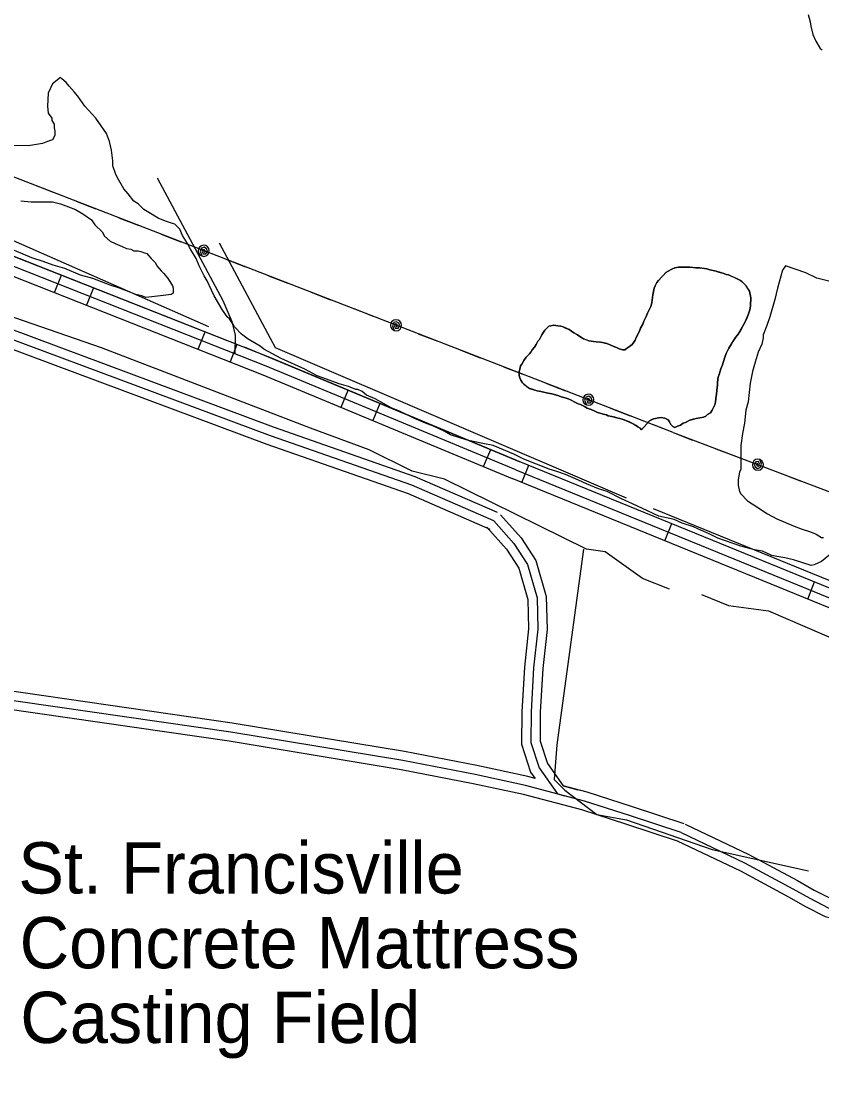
# Model space of a CAD drawing. Extents: x 3245246 to 3283090, y 806824 to 832173.
# Drawn here: x 3263044 to 3264341, y 824906 to 826612 of the extents above; entities that cross this region are included whole.
import ezdxf

# ---------------------------------------------------------------- set-up
doc = ezdxf.new("R2010")
doc.units = 0
for name, color, linetype in [('V-BLDG-IDEN', 7, 'Continuous'), ('V-ROAD-CNTR', 7, 'Continuous'), ('V-SITE-VEGE', 7, 'Continuous'), ('V-TOPO-SHOR', 7, 'Continuous'), ('V-UTIL-LINE', 7, 'Continuous')]:
    doc.layers.add(name, color=color, linetype=linetype)

msp = doc.modelspace()

# ---------------------------------------------------------------- linework, layer by layer
at = {"layer": 'V-ROAD-CNTR'}
for p, q in [((3263098.4, 826172.2), (3263109.4, 826200.1)), ((3263161.1, 826179.8), (3263150.1, 826151.9)), ((3263330.9, 826080.6), (3263341.9, 826108.5)), ((3263393.6, 826088.1), (3263382.6, 826060.2)), ((3263562.3, 825986.6), (3263573.8, 826014.3)), ((3263625.1, 825992.9), (3263613.6, 825965.2)), ((3263793.1, 825890.5), (3263804.6, 825918.2)), ((3263854.8, 825864.9), (3263866.2, 825892.7)), ((3264086.3, 825770.5), (3264097.7, 825798.3)), ((3264317.9, 825676.2), (3264329.2, 825704))]:
    msp.add_line(p, q, dxfattribs=at)
for points in [[(3263845, 825885.1), (3263441.2, 826053.2), (3262970.3, 826238.8), (3262555.5, 826405.1), (3262227.5, 826525.2), (3262177, 826546.2)], [(3262182.2, 826557.8), (3262560.9, 826419.1), (3262975.9, 826252.7), (3263377.7, 826094.4)], [(3262171.3, 826532.4), (3262222, 826511.3), (3262550.1, 826391.1), (3262964.8, 826224.9), (3263435.6, 826039.3), (3263839.2, 825871.2)], [(3263850.8, 825898.9), (3263446.8, 826067.1), (3262975.9, 826252.7), (3262560.9, 826419.1), (3262239.8, 826536.7)], [(3263264.6, 826357.7), (3263370.8, 826159.1), (3263385.1, 826125.5), (3263390.8, 826103.4), (3263390.4, 826073.3)], [(3263809.5, 825802.5), (3263676.7, 825860.3), (3263447.8, 825940.5), (3263019.6, 826100), (3262745.7, 826197.2), (3262701.6, 826203.5), (3262671.3, 826205), (3262647.6, 826213.9), (3262607.4, 826224.8), (3262565.7, 826242.5), (3262536.8, 826255.7)], [(3263815.5, 825816.2), (3263682.2, 825874.2), (3263452.9, 825954.6), (3263024.7, 826114.1), (3262749.3, 826211.9), (3262703, 826218.4), (3262674.4, 826219.9), (3262652.2, 826228.2), (3262612.3, 826239), (3262571.8, 826256.2), (3262543.1, 826269.4)], [(3263803.5, 825788.7), (3263671.2, 825846.3), (3263442.7, 825926.4), (3263014.5, 826085.9), (3262742.1, 826182.6), (3262700.1, 826188.5), (3262668.2, 826190.2), (3262643, 826199.6), (3262602.5, 826210.6), (3262559.7, 826228.8), (3262530.6, 826242.1)], [(3263405.5, 826084.3), (3263850.8, 825898.9)], [(3264625, 825583.4), (3263850.7, 825899)], [(3263845, 825885.1), (3264601.3, 825576.9)], [(3264610.6, 825556.9), (3263839.3, 825871.2)], [(3263820.7, 825812.5), (3263854, 825775.1), (3263877.6, 825738.6), (3263894.5, 825680.2), (3263896, 825626.8), (3263889, 825563.6), (3263884.9, 825493), (3263884.7, 825446.1), (3263896.4, 825409.8), (3263921.9, 825373.9)], [(3263798.3, 825792.5), (3263830.1, 825756.9), (3263850.1, 825726.1), (3263864.7, 825675.5), (3263866, 825628), (3263859.1, 825566.1), (3263854.9, 825493.9), (3263854.7, 825441.4), (3263869.2, 825396.2), (3263876.6, 825385.8)], [(3263809.5, 825802.5), (3263842.1, 825766), (3263863.9, 825732.3), (3263879.6, 825677.9), (3263881, 825627.4), (3263874.1, 825564.9), (3263869.9, 825493.5), (3263869.7, 825443.8), (3263882.8, 825403), (3263912.8, 825360.8), (3263924.7, 825357.7)], [(3264113.2, 825298.3), (3264029.5, 825325.6), (3263956.4, 825349.3), (3263861, 825374.4), (3263779.3, 825392), (3263662.3, 825414.7), (3263383.5, 825460.7), (3262810.5, 825543.5), (3262568.1, 825572.4)], [(3263876.6, 825385.8), (3263864.5, 825389), (3263782.3, 825406.7), (3263664.9, 825429.4), (3263385.7, 825475.5), (3262812.5, 825558.4), (3262569.9, 825587.3)], [(3264108.6, 825284), (3264024.8, 825311.4), (3263952.2, 825334.9), (3263857.5, 825359.8), (3263776.3, 825377.3), (3263659.6, 825399.9), (3263381.2, 825445.9), (3262808.5, 825528.7), (3262566.3, 825557.5)], [(3263921.9, 825373.9), (3263945.9, 825367.6)], [(3264117.9, 825312.6), (3264034.1, 825339.9), (3263960.7, 825363.7), (3263921.9, 825373.9)], [(3263903.7, 825347.7), (3263903.6, 825347.7)], [(3264113.2, 825298.3), (3264215.7, 825249.5), (3264294.1, 825207.2), (3264321.6, 825191.9), (3264351.3, 825176.6), (3264449.8, 825153.2), (3264837.6, 825052.1)], [(3264119.7, 825311.8), (3264222.5, 825262.8), (3264301.3, 825220.4), (3264328.6, 825205.2), (3264356.5, 825190.8), (3264453.4, 825167.8), (3264534.9, 825146.5)], [(3264106.8, 825284.8), (3264208.9, 825236.1), (3264286.9, 825194), (3264314.5, 825178.7), (3264346, 825162.4), (3264446.1, 825138.7), (3264526.5, 825117.7)]]:
    msp.add_lwpolyline(points, dxfattribs=at)
at = {"layer": 'V-SITE-VEGE'}
for points in [[(3264318.6, 826622.3), (3264322, 826610.4), (3264323.1, 826603.2), (3264326.5, 826590), (3264331.1, 826579.3), (3264338.1, 826567.3), (3264341.6, 826564.8)], [(3263327.8, 826227.2), (3263318.5, 826242.3), (3263313.8, 826251.7), (3263305.7, 826264.5), (3263301, 826274.9), (3263292.9, 826283.1), (3263289.4, 826284.2), (3263277.8, 826287.7), (3263266.1, 826292.4), (3263251, 826301.7), (3263242.9, 826306.4), (3263233.6, 826315.7), (3263226.6, 826320.3), (3263217.3, 826332), (3263210.3, 826340.1), (3263202.1, 826354.1), (3263197.5, 826363.4), (3263192.8, 826377.3), (3263192.8, 826385.5), (3263190.5, 826402.9), (3263187, 826416.9), (3263182.4, 826429.7), (3263164.9, 826454.2), (3263147.5, 826473.9), (3263135.8, 826490.2), (3263130, 826497.2), (3263121.9, 826506.5), (3263117.2, 826512.3), (3263110.2, 826518.2), (3263107.9, 826520.5), (3263095.1, 826510), (3263088.1, 826494.9), (3263087, 826473.9), (3263088.1, 826462.3), (3263093.9, 826454.2), (3263093.9, 826450.7), (3263097.4, 826444.8), (3263097.4, 826439), (3263098.6, 826433.2), (3263098.6, 826426.2), (3263095.1, 826419.3), (3263087, 826416.9), (3263078.8, 826413.4), (3263066, 826411.1), (3263055.5, 826409.9), (3263012.5, 826410)], [(3263107.9, 826315.7), (3263120.7, 826311), (3263132.3, 826306.4), (3263144, 826299.4), (3263157.9, 826290.1), (3263163.7, 826281.9), (3263175.4, 826270.3), (3263178.9, 826263.3), (3263188.2, 826255.2), (3263196.3, 826251.7), (3263207.9, 826247), (3263214.9, 826243.5), (3263221.9, 826242.4), (3263226.6, 826240), (3263233.5, 826240), (3263238.2, 826238.9), (3263244, 826236.5), (3263247.5, 826235.4), (3263251, 826231.9), (3263254.5, 826227.2), (3263261.5, 826220.2), (3263263.8, 826215.6), (3263270.8, 826207.4), (3263275.4, 826202.8), (3263282.4, 826194.6), (3263289.4, 826183), (3263290.6, 826179.5), (3263290.6, 826171.4), (3263287.1, 826169), (3263269.6, 826166.7), (3263246.3, 826164.4), (3263239.4, 826166.7), (3263230, 826169.1), (3263221.9, 826172.5), (3263203.3, 826179.5), (3263188.2, 826184.2), (3263160.2, 826194.7), (3263140.4, 826200.5), (3263114.8, 826211), (3263096.2, 826216.8), (3263079.9, 826222.6), (3263061.3, 826228.4), (3263033.4, 826240.1)], [(3263043.9, 826320.4), (3263060.2, 826319.2), (3263095.1, 826319.2), (3263107.9, 826315.7)], [(3264361, 825753.5), (3264340.1, 825737.2), (3264328.5, 825731.4), (3264323.8, 825730.2), (3264294.7, 825739.5), (3264280.7, 825743), (3264267.9, 825745.3), (3264259.8, 825746.5), (3264244.7, 825753.5), (3264231.9, 825755.8), (3264209.8, 825761.6), (3264197, 825766.3), (3264172.5, 825774.5), (3264159.7, 825781.4), (3264140, 825789.6), (3264133, 825793.1), (3264114.4, 825798.9), (3264101.6, 825804.7), (3264077.1, 825810.5), (3264058.5, 825818.7), (3264034.1, 825830.3), (3264016.6, 825838.5), (3263993.3, 825850.1), (3263979.4, 825854.8), (3263959.6, 825862.9), (3263946.8, 825868.7), (3263925.9, 825878), (3263911.9, 825882.7), (3263899.1, 825886.2), (3263858.4, 825902.5), (3263842.1, 825910.6), (3263808.3, 825924.6), (3263792, 825928.1), (3263768.8, 825932.8), (3263756, 825936.3), (3263739.7, 825942.1), (3263729.2, 825947.9), (3263711.8, 825956), (3263699, 825960.7), (3263680.3, 825968.8), (3263657.1, 825980.5), (3263644.3, 825985.1), (3263617.5, 826000.3), (3263603.5, 826006.1), (3263596.6, 826011.9), (3263589.6, 826015.4), (3263586.1, 826015.4), (3263574.5, 826020.1), (3263559.3, 826024.7), (3263532.6, 826034), (3263523.3, 826037.5), (3263503.5, 826048), (3263465.1, 826065.5), (3263437.2, 826080.6), (3263431.3, 826085.2), (3263411.6, 826096.9), (3263401.1, 826105), (3263389.5, 826116.7), (3263388.3, 826120.2), (3263381.3, 826129.5), (3263377.8, 826133), (3263369.7, 826144.6), (3263356.9, 826166.7), (3263352.2, 826176), (3263345.2, 826191.1), (3263340.6, 826199.3), (3263332.4, 826215.6), (3263327.8, 826227.2)], [(3264048.8, 825950.3), (3264061.8, 825964.8), (3264068.4, 825968), (3264071.7, 825968.5), (3264076.3, 825969.4), (3264080.5, 825969.9), (3264086.6, 825969), (3264091.7, 825966.2), (3264094.1, 825962.9), (3264096.4, 825958.7), (3264099.7, 825955.4), (3264103, 825954), (3264107.2, 825955.9), (3264111.8, 825957.8), (3264116.5, 825960.6), (3264120.3, 825962), (3264126.8, 825965.7), (3264137.5, 825968.5), (3264143.2, 825969.4), (3264149.2, 825970.8), (3264153, 825972.2), (3264155.8, 825974.6), (3264160.4, 825977.8), (3264163.2, 825982), (3264165.1, 825985.3), (3264167.5, 825990.5), (3264168.4, 825994.7), (3264169.3, 826000.7), (3264170.3, 826007.7), (3264170.7, 826013.8), (3264171.7, 826022.7), (3264171.7, 826027.4), (3264173.1, 826035.3), (3264174.5, 826039.5), (3264175.4, 826043.3), (3264177.3, 826048.9), (3264180.1, 826055.4), (3264181.5, 826060.5), (3264183.8, 826067.6), (3264185.7, 826073.6), (3264190.4, 826082), (3264194.6, 826089.1), (3264201.1, 826099.3), (3264205.3, 826104.9), (3264214.2, 826119.9), (3264216.5, 826124.6), (3264221.7, 826136.2), (3264223.6, 826142.8), (3264224.5, 826146.5), (3264225.4, 826151.2), (3264225.4, 826155.4), (3264225.9, 826159.6), (3264225.9, 826163.8), (3264225, 826169), (3264223.6, 826174.6), (3264218.4, 826183), (3264211.9, 826189.5), (3264209.1, 826191.9), (3264202.5, 826195.1), (3264192.7, 826199.3), (3264189.9, 826200.7), (3264185.7, 826201.7), (3264182, 826203.1), (3264178.2, 826204), (3264169.8, 826206.8), (3264159.5, 826209.2), (3264154.4, 826210.6), (3264142.7, 826212), (3264136.6, 826212.4), (3264127.3, 826213.4), (3264108.6, 826213.4), (3264103, 826212), (3264097.9, 826210.1), (3264091.8, 826206.8), (3264088, 826204.5), (3264083.8, 826199.8), (3264081.5, 826197.5), (3264076.4, 826191.9), (3264073.6, 826188.6), (3264070.8, 826183), (3264069.3, 826179.3), (3264068.4, 826174.1)], [(3264351.9, 826190.6), (3264332.9, 826195.7), (3264315.1, 826204.3), (3264282.1, 826215.2), (3264277.3, 826208.5), (3264269.2, 826179.4), (3264264.5, 826160.8), (3264256.4, 826132.8)], [(3264068.4, 826174.1), (3264067, 826168.5), (3264065.6, 826155.4), (3264063.7, 826149.4), (3264061.9, 826145.1), (3264058.6, 826138.6), (3264056.3, 826133.5), (3264052.5, 826126), (3264051.1, 826120.9), (3264047.4, 826114.8), (3264045.5, 826109.6), (3264040.4, 826099.4), (3264038.5, 826095.2), (3264036.6, 826091.9), (3264033.8, 826088.1), (3264029.6, 826084.9), (3264021.7, 826079.7), (3264018.4, 826079.3), (3264012.8, 826081.1), (3264008.1, 826083.5), (3264003.9, 826084.9), (3263999.2, 826087.2), (3263992.7, 826089.5), (3263985.7, 826091.4), (3263982.4, 826091.9), (3263975.4, 826092.4), (3263971.2, 826092.8), (3263967.9, 826093.3), (3263963.3, 826094.2), (3263954.9, 826097.5), (3263950.6, 826099.8), (3263945, 826103.6), (3263939.4, 826106.8), (3263931.5, 826112.5), (3263921.7, 826116.7), (3263918.4, 826117.6), (3263913.3, 826118.5), (3263906.7, 826119.5), (3263902.1, 826118.5), (3263898.8, 826117.6), (3263896, 826115.3), (3263892.2, 826111.1), (3263889.9, 826108.3), (3263887.6, 826103.6), (3263885.7, 826100.8), (3263883.4, 826096.1), (3263881, 826093.3), (3263878.2, 826088.2), (3263875.4, 826084), (3263871.7, 826079.3), (3263869.8, 826076), (3263867.5, 826073.2), (3263861.9, 826067.6), (3263858.1, 826062.5), (3263854.8, 826056.4), (3263853, 826053.6), (3263851.6, 826048), (3263850.6, 826043.8), (3263850.6, 826038.2), (3263851.6, 826034), (3263853.4, 826030.2), (3263855.8, 826026), (3263858.1, 826023.7), (3263867.5, 826017.1), (3263875.9, 826014.3), (3263879.6, 826012.9), (3263882.9, 826012.5), (3263890.8, 826011.1), (3263895, 826010.1), (3263900.2, 826008.7), (3263903.4, 826008.3), (3263909.5, 826006.9), (3263914.7, 826005), (3263918.9, 826003.6), (3263924.9, 826001.7), (3263930.1, 826000.3), (3263932.9, 825998.9), (3263936.1, 825997.5), (3263939.9, 825995.6), (3263946, 825991.9), (3263950.2, 825991), (3263956.2, 825987.7), (3263960.9, 825985.3), (3263967.5, 825983), (3263973.1, 825980.2), (3263977.7, 825978.3), (3263983.3, 825976.5), (3263986.6, 825975.5), (3263992.2, 825974.1), (3263995, 825972.7), (3264000.6, 825971.8), (3264009, 825969.5), (3264013.7, 825968.5), (3264017.5, 825967.1), (3264020.7, 825966.2), (3264024.5, 825964.8), (3264032.9, 825961), (3264036.6, 825959.2), (3264042.7, 825955), (3264046.4, 825952.6), (3264048.8, 825950.3)], [(3264256.4, 826132.8), (3264251.7, 826118.9), (3264245.9, 826103.7), (3264245.9, 826099.1), (3264243.6, 826088.6), (3264237.7, 826075.8), (3264233.1, 826059.5), (3264228.4, 826044.4), (3264224.9, 826025.8), (3264221.4, 825995.5), (3264217.9, 825981.6), (3264215.6, 825960.6), (3264212.1, 825944.3), (3264209.8, 825924.6), (3264209.8, 825886.2), (3264207.5, 825881.5), (3264205.1, 825869.9), (3264205.1, 825860.6), (3264207.4, 825850.1), (3264209.8, 825846.6), (3264220.2, 825835), (3264235.4, 825825.6), (3264252.8, 825814), (3264268, 825805.9), (3264295.9, 825794.2), (3264307.5, 825789.6), (3264322.6, 825784.9), (3264331.9, 825781.4), (3264340.1, 825775.6), (3264343.6, 825775.6)]]:
    msp.add_lwpolyline(points, dxfattribs=at)
at = {"layer": 'V-TOPO-SHOR'}
for points in [[(3262258.8, 826552), (3263031, 826256.5), (3263347.8, 826117.5)], [(3264094, 825692), (3264050.6, 825709.3), (3263989.8, 825752.8), (3263959.5, 825757.1), (3263729.5, 825870), (3263677.5, 825883.1), (3263608, 825917.8), (3263512.6, 825952.6), (3263174.2, 826082.9), (3262683.9, 826252.4), (3262553.7, 826300.1), (3262449.6, 826326.2), (3262410.5, 826330.6)], [(3264024.6, 825839.5), (3263456.2, 826082.8), (3263365.2, 826252.1)], [(3264043.6, 826105.9), (3264045.5, 826109.6), (3264047.4, 826114.8), (3264051.1, 826120.9), (3264052.5, 826126), (3264056.3, 826133.5), (3264058.6, 826138.6), (3264061.9, 826145.1), (3264063.7, 826149.4), (3264065.6, 826155.4), (3264066.1, 826159.6), (3264066.5, 826164.3), (3264067, 826168.5), (3264068.4, 826174.1), (3264069.3, 826179.3), (3264070.8, 826183), (3264073.6, 826188.6), (3264076.4, 826191.9), (3264081.5, 826197.5), (3264083.8, 826199.8), (3264088, 826204.5), (3264091.8, 826206.8), (3264097.9, 826210.1), (3264103, 826212), (3264108.6, 826213.4), (3264113.3, 826213.4), (3264118, 826213.4), (3264123.6, 826213.4), (3264127.3, 826213.4), (3264132.4, 826212.9), (3264136.6, 826212.4), (3264142.7, 826212), (3264146.9, 826211.5), (3264154.4, 826210.6), (3264159.5, 826209.2), (3264169.8, 826206.8), (3264174, 826205.4), (3264178.2, 826204), (3264182, 826203.1), (3264185.7, 826201.7), (3264189.9, 826200.7), (3264192.7, 826199.3), (3264198.3, 826197), (3264202.5, 826195.1), (3264209.1, 826191.9), (3264211.9, 826189.5), (3264216.1, 826185.3), (3264218.4, 826183), (3264221.2, 826178.3), (3264223.6, 826174.6), (3264225, 826169), (3264225.9, 826163.8), (3264225.9, 826159.6), (3264225.4, 826155.4), (3264225.4, 826151.2), (3264224.5, 826146.5), (3264223.6, 826142.8), (3264221.7, 826136.2), (3264219.8, 826132), (3264216.5, 826124.6), (3264214.2, 826119.9), (3264209.5, 826111.9), (3264205.3, 826104.9), (3264201.1, 826099.3), (3264196.9, 826092.8), (3264194.6, 826089.1), (3264190.4, 826082), (3264185.7, 826073.6), (3264183.8, 826067.6), (3264181.5, 826060.5), (3264180.1, 826055.4), (3264177.3, 826048.9), (3264175.4, 826043.3), (3264174.5, 826039.5), (3264173.1, 826035.3), (3264171.7, 826027.4), (3264171.7, 826022.7), (3264171.2, 826018), (3264170.7, 826013.8), (3264170.3, 826007.7), (3264169.3, 826000.7), (3264168.4, 825994.7), (3264167.5, 825990.5), (3264165.1, 825985.3), (3264163.2, 825982), (3264160.4, 825977.8), (3264155.8, 825974.6), (3264153, 825972.2), (3264149.2, 825970.8), (3264143.2, 825969.4), (3264137.5, 825968.5), (3264132.4, 825967.1), (3264126.8, 825965.7), (3264120.3, 825962), (3264116.5, 825960.6), (3264111.8, 825957.8), (3264107.2, 825955.9), (3264103, 825954), (3264099.7, 825955.4), (3264096.4, 825958.7), (3264094.1, 825962.9)], [(3264048.8, 825950.3), (3264046.4, 825952.6), (3264042.7, 825955), (3264039.9, 825956.8), (3264036.6, 825959.2), (3264032.9, 825961), (3264027.7, 825963.4), (3264024.5, 825964.8), (3264020.7, 825966.2), (3264017.5, 825967.1), (3264013.7, 825968.5), (3264009, 825969.5), (3264005.8, 825970.4), (3264000.6, 825971.8), (3263995, 825972.7), (3263992.2, 825974.1), (3263986.6, 825975.5), (3263983.3, 825976.5), (3263977.7, 825978.3), (3263973.1, 825980.2), (3263967.5, 825983), (3263960.9, 825985.3), (3263956.2, 825987.7), (3263950.2, 825991), (3263946, 825991.9), (3263939.9, 825995.6), (3263936.1, 825997.5), (3263932.9, 825998.9), (3263930.1, 826000.3), (3263924.9, 826001.7), (3263918.9, 826003.6), (3263914.7, 826005), (3263909.5, 826006.9), (3263903.4, 826008.3), (3263900.2, 826008.7), (3263895, 826010.1), (3263890.8, 826011.1), (3263882.9, 826012.5), (3263879.6, 826012.9), (3263875.9, 826014.3), (3263871.7, 826015.7), (3263867.5, 826017.1), (3263862.8, 826020.4), (3263858.1, 826023.7), (3263855.8, 826026), (3263853.4, 826030.2), (3263851.6, 826034), (3263850.6, 826038.2), (3263850.6, 826043.8), (3263851.6, 826048), (3263853, 826053.6), (3263854.8, 826056.4), (3263858.1, 826062.5), (3263861.9, 826067.6), (3263864.2, 826069.9), (3263867.5, 826073.2), (3263869.8, 826076), (3263871.7, 826079.3), (3263875.4, 826084), (3263878.2, 826088.2), (3263881, 826093.3), (3263883.4, 826096.1), (3263885.7, 826100.8), (3263887.6, 826103.6), (3263889.9, 826108.3), (3263892.2, 826111.1), (3263896, 826115.3), (3263898.8, 826117.6), (3263902, 826118.5), (3263906.7, 826119.5), (3263913.3, 826118.5), (3263918.4, 826117.6), (3263921.7, 826116.7), (3263925.9, 826114.8), (3263931.5, 826112.5), (3263939.4, 826106.8), (3263945, 826103.6), (3263950.6, 826099.8), (3263954.9, 826097.5), (3263958.6, 826096.1), (3263963.3, 826094.2), (3263967.9, 826093.3), (3263971.2, 826092.8), (3263975.4, 826092.4), (3263982.4, 826091.9), (3263985.7, 826091.4), (3263989.4, 826090.5), (3263992.7, 826089.5), (3263999.2, 826087.2), (3264003.9, 826084.9), (3264008.1, 826083.5), (3264012.8, 826081.1), (3264018.4, 826079.3), (3264021.7, 826079.7), (3264024.5, 826081.6), (3264029.6, 826084.9), (3264033.8, 826088.1), (3264036.6, 826091.9), (3264038.5, 826095.2), (3264040.4, 826099.4), (3264043.6, 826105.9)], [(3264094.1, 825962.9), (3264091.7, 825966.2), (3264086.6, 825969), (3264080.5, 825969.9), (3264076.3, 825969.4), (3264071.7, 825968.5), (3264068.4, 825968), (3264065.6, 825966.6), (3264061.8, 825964.8), (3264048.8, 825950.3)], [(3264610.3, 825648.3), (3264445.5, 825696.1), (3264367.3, 825700.5), (3264068, 825822.2)], [(3263955.1, 825757.1), (3263911.6, 825440.3), (3263907.2, 825383.9), (3263924.6, 825366.6), (3263976.6, 825327.5), (3264024.4, 825318.8), (3264163.2, 825271), (3264319.4, 825236.2)], [(3264146, 825683.3), (3264189.4, 825665.9), (3264254.5, 825657.2), (3264506.1, 825548.6)]]:
    msp.add_lwpolyline(points, dxfattribs=at)
at = {"layer": 'V-UTIL-LINE'}
for points in [[(3264099.8, 825945.6), (3262389.9, 826607.4), (3261973.1, 826705), (3261447.7, 826940.2), (3261597.8, 827297.2)], [(3263096.4, 826334), (3263064.6, 826346.3)], [(3263165.4, 826307.3), (3263133.7, 826319.6)], [(3263234.4, 826280.6), (3263202.7, 826292.8)], [(3263303.4, 826253.9), (3263271.7, 826266.1)], [(3263339.8, 826239.8), (3263340.4, 826237), (3263342, 826238.7), (3263341.3, 826241.4), (3263338.4, 826242.1), (3263337.1, 826239), (3263338.9, 826234.7), (3263343.1, 826234.9), (3263346, 826238.8), (3263344.4, 826243.1), (3263340.6, 826245.6), (3263336.1, 826244.1), (3263333.8, 826239.1), (3263336.5, 826231.4), (3263340, 826230.8), (3263343.4, 826231.5), (3263346.3, 826233.6), (3263348.2, 826236.5), (3263348.8, 826240), (3263348, 826243.4), (3263346, 826246.3), (3263343, 826248.2), (3263339.6, 826248.8), (3263336.1, 826248), (3263333.3, 826246), (3263331.4, 826243), (3263330.8, 826239.6), (3263331.5, 826236.1), (3263333.5, 826233.3), (3263336.5, 826231.4)], [(3263407.8, 826213.4), (3263376.1, 826225.7)], [(3263476.8, 826186.7), (3263445.1, 826199)], [(3263545.9, 826160), (3263514.2, 826172.3)], [(3263614.9, 826133.3), (3263583.2, 826145.6)], [(3263651.2, 826119.2), (3263651.9, 826116.4), (3263653.5, 826118.2), (3263652.7, 826120.8), (3263649.9, 826121.6), (3263648.5, 826118.5), (3263650.3, 826114.1), (3263654.6, 826114.4), (3263657.5, 826118.3), (3263655.8, 826122.6), (3263652.1, 826125), (3263647.6, 826123.5), (3263645.3, 826118.5), (3263648, 826110.8), (3263651.5, 826110.2), (3263654.9, 826111), (3263657.8, 826113), (3263659.6, 826116), (3263660.2, 826119.4), (3263659.5, 826122.8), (3263657.5, 826125.7), (3263654.5, 826127.6), (3263651, 826128.2), (3263647.6, 826127.4), (3263644.7, 826125.4), (3263642.8, 826122.5), (3263642.2, 826119), (3263643, 826115.6), (3263645, 826112.7), (3263648, 826110.8)], [(3263719.3, 826092.9), (3263687.6, 826105.1)], [(3263788.3, 826066.1), (3263756.6, 826078.4)], [(3263857.3, 826039.4), (3263825.6, 826051.7)], [(3263926.4, 826012.7), (3263894.6, 826025)], [(3263962.7, 825998.6), (3263963.4, 825995.8), (3263964.9, 825997.6), (3263964.2, 826000.2), (3263961.4, 826001), (3263960, 825997.9), (3263961.8, 825993.6), (3263966.1, 825993.8), (3263969, 825997.7), (3263967.3, 826002), (3263963.6, 826004.5), (3263959, 826003), (3263956.7, 825997.9), (3263959.5, 825990.3), (3263962.9, 825989.7), (3263966.4, 825990.4), (3263969.2, 825992.4), (3263971.1, 825995.4), (3263971.7, 825998.9), (3263971, 826002.3), (3263968.9, 826005.2), (3263966, 826007), (3263962.5, 826007.6), (3263959.1, 826006.9), (3263956.2, 826004.9), (3263954.3, 826001.9), (3263953.7, 825998.4), (3263954.5, 825995), (3263956.5, 825992.1), (3263959.5, 825990.3)], [(3264030.8, 825972.3), (3263999.1, 825984.6)], [(3264099.8, 825945.6), (3264068.1, 825957.9)], [(3264099.8, 825945.6), (3264926.9, 825632.5), (3265435.8, 825282.5), (3265934, 824956.7), (3266788.2, 824386.1)], [(3264099.8, 825945.6), (3264131.6, 825933.5)], [(3264169, 825919.4), (3264200.8, 825907.4)], [(3264237.3, 825893.5), (3264236.6, 825896.3), (3264235.1, 825894.6), (3264235.8, 825891.9), (3264238.6, 825891.2), (3264240, 825894.3), (3264238.2, 825898.6), (3264233.9, 825898.4), (3264231, 825894.4), (3264232.7, 825890.2), (3264236.4, 825887.7), (3264241, 825889.3), (3264243.3, 825894.3), (3264240.5, 825902), (3264237, 825902.5), (3264233.6, 825901.8), (3264230.7, 825899.7), (3264228.9, 825896.7), (3264228.3, 825893.3), (3264229.1, 825889.8), (3264231.1, 825887), (3264234.1, 825885.1), (3264237.6, 825884.6), (3264241, 825885.3), (3264243.9, 825887.4), (3264245.7, 825890.4), (3264246.3, 825893.8), (3264245.5, 825897.2), (3264243.5, 825900.1), (3264240.5, 825902)], [(3264273.8, 825879.7), (3264305.6, 825867.7)]]:
    msp.add_lwpolyline(points, dxfattribs=at)

# ---------------------------------------------------------------- texts
at = {"layer": 'V-BLDG-IDEN'}
for s, p in [('St. Francisville', (3263039.5, 825199.6)), ('Concrete Mattress', (3263041.7, 825078.6)), ('Casting Field', (3263042.8, 824957.6))]:
    msp.add_text(s, height=83, dxfattribs=at).set_placement(p)

doc.saveas('drawing.dxf')
